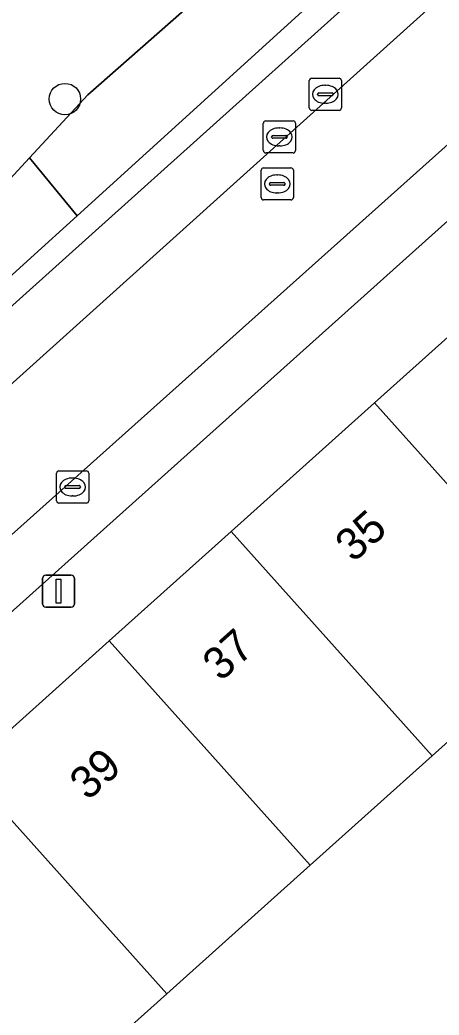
# Model space of a CAD drawing. Extents: x 162172 to 163187, y 382874 to 383685.
# Drawn here: x 162891.28 to 162904.33, y 383421.65 to 383452.63 of the extents above; entities that cross this region are included whole.
import ezdxf

# ---------------------------------------------------------------- set-up
doc = ezdxf.new("R2010")
doc.units = 0
for name, color, linetype in [('IMGEO_Berm_groen', 7, 'Continuous'), ('IMGEO_Boom', 7, 'Continuous'), ('IMGEO_Erf', 7, 'Continuous'), ('IMGEO_Kolk', 7, 'Continuous'), ('IMGEO_Lichtmast', 7, 'Continuous'), ('IMGEO_Pand', 7, 'Continuous'), ('IMGEO_Pand_nummerreeks', 7, 'Continuous'), ('IMGEO_Parkeervlak_open', 7, 'Continuous'), ('IMGEO_Rijbaan_lokaal_open', 7, 'Continuous'), ('IMGEO_Rioolput', 7, 'Continuous'), ('IMGEO_Voetpad_open', 7, 'Continuous')]:
    doc.layers.add(name, color=color, linetype=linetype)

msp = doc.modelspace()

# ---------------------------------------------------------------- linework, layer by layer
at = {"layer": 'IMGEO_Berm_groen'}
msp.add_lwpolyline([(162887.404, 383443.822), (162891.575, 383448.333), (162893.393, 383450.299), (162898.882, 383455.131), (162907.563, 383462.772), (162911.739, 383459.956), (162923.614, 383470.551)], dxfattribs=at)
for points in [[(162900.525, 383453.323), (162898.882, 383455.131), (162893.393, 383450.299), (162891.575, 383448.333), (162893.058, 383446.535)], [(162893.058, 383446.535), (162891.575, 383448.333), (162887.404, 383443.822), (162888.62, 383442.506), (162891.622, 383445.229)]]:
    msp.add_lwpolyline(points, close=True, dxfattribs=at)
at = {"layer": 'IMGEO_Boom'}
msp.add_circle((162892.679, 383450.167), 0.489, dxfattribs=at)
at = {"layer": 'IMGEO_Erf'}
msp.add_lwpolyline([(162925.334, 383448.746), (162921.313, 383445.141), (162917.516, 383441.737), (162913.048, 383437.732), (162908.581, 383433.726), (162904.114, 383429.721), (162900.316, 383426.316), (162895.849, 383422.311), (162891.382, 383418.305)], dxfattribs=at)
at = {"layer": 'IMGEO_Kolk'}
for p, q in [((162900.287, 383449.889), (162900.287, 383450.741)), ((162900.362, 383450.815), (162901.214, 383450.815)), ((162901.288, 383450.741), (162901.288, 383449.889)), ((162900.775, 383450.595), (162900.8, 383450.595)), ((162900.546, 383450.309), (162900.546, 383450.321)), ((162900.984, 383450.272), (162900.586, 383450.272)), ((162900.589, 383450.358), (162900.987, 383450.358)), ((162901.03, 383450.321), (162901.03, 383450.309)), ((162901.214, 383449.815), (162900.362, 383449.815)), ((162900.798, 383450.035), (162900.773, 383450.035)), ((162892.418, 383437.664), (162892.418, 383438.516)), ((162892.493, 383438.59), (162893.345, 383438.59)), ((162892.906, 383438.37), (162892.931, 383438.37)), ((162893.419, 383438.516), (162893.419, 383437.664)), ((162892.677, 383438.084), (162892.677, 383438.096)), ((162893.115, 383438.047), (162892.717, 383438.047)), ((162892.72, 383438.133), (162893.118, 383438.133)), ((162893.161, 383438.096), (162893.161, 383438.084)), ((162892.929, 383437.81), (162892.904, 383437.81)), ((162893.345, 383437.59), (162892.493, 383437.59))]:
    msp.add_line(p, q, dxfattribs=at)
for points in [[(162900.287, 383449.889), (162900.287, 383450.741)], [(162900.362, 383450.815), (162901.214, 383450.815)], [(162901.288, 383450.741), (162901.288, 383449.889)], [(162901.214, 383449.815), (162900.362, 383449.815)], [(162892.418, 383437.664), (162892.418, 383438.516)], [(162892.493, 383438.59), (162893.345, 383438.59)], [(162893.419, 383438.516), (162893.419, 383437.664)], [(162893.345, 383437.59), (162892.493, 383437.59)]]:
    msp.add_lwpolyline(points, dxfattribs=at)
for centre, radius, start, end in [((162900.364, 383450.739), 0.0765, 91.552, 178.448), ((162900.364, 383450.739), 0.0765, 91.552, 178.448), ((162901.212, 383450.739), 0.0765, 1.552, 88.448), ((162901.212, 383450.739), 0.0765, 1.552, 88.448), ((162900.586, 383450.318), 0.0403, 85.8775, 175.7526), ((162900.583, 383450.308), 0.0366, 178.938, 274.7102), ((162900.987, 383450.315), 0.043, 264.8664, 352.4533), ((162900.991, 383450.32), 0.0386, 1.7309, 96.639), ((162900.364, 383449.891), 0.0765, 181.552, 268.448), ((162900.364, 383449.891), 0.0765, 181.552, 268.448), ((162901.212, 383449.891), 0.0765, 271.552, 358.448), ((162901.212, 383449.891), 0.0765, 271.552, 358.448), ((162892.495, 383438.514), 0.0765, 91.552, 178.448), ((162892.495, 383438.514), 0.0765, 91.552, 178.448), ((162893.343, 383438.514), 0.0765, 1.552, 88.448), ((162893.343, 383438.514), 0.0765, 1.552, 88.448), ((162892.717, 383438.093), 0.0403, 85.8775, 175.7526), ((162892.714, 383438.083), 0.0366, 178.938, 274.7102), ((162893.118, 383438.09), 0.043, 264.8664, 352.4533), ((162893.122, 383438.095), 0.0386, 1.7309, 96.639), ((162892.495, 383437.666), 0.0765, 181.552, 268.448), ((162892.495, 383437.666), 0.0765, 181.552, 268.448), ((162893.343, 383437.666), 0.0765, 271.552, 358.448), ((162893.343, 383437.666), 0.0765, 271.552, 358.448)]:
    msp.add_arc(centre, radius, start, end, dxfattribs=at)
for centre, major_axis, ratio, start_param, end_param in [((162900.774, 383450.315), (-0.387, 0.002), 0.722429, 4.712389, 7.853982), ((162900.799, 383450.315), (-0.39, 0.002), 0.717154, 1.570796, 4.712389), ((162892.905, 383438.09), (-0.387, 0.002), 0.722429, 4.712389, 7.853982), ((162892.93, 383438.09), (-0.39, 0.002), 0.717154, 1.570796, 4.712389)]:
    msp.add_ellipse(centre, major_axis=major_axis, ratio=ratio, start_param=start_param, end_param=end_param, dxfattribs=at)
at = {"layer": 'IMGEO_Lichtmast'}
for p, q in [((162891.983, 383434.447), (162891.983, 383435.247)), ((162891.983, 383435.247), (162891.983, 383434.447)), ((162892.083, 383435.347), (162892.873, 383435.347)), ((162892.873, 383435.347), (162892.083, 383435.347)), ((162892.973, 383435.247), (162892.973, 383434.447)), ((162892.973, 383434.447), (162892.973, 383435.247)), ((162892.873, 383434.347), (162892.083, 383434.347)), ((162892.083, 383434.347), (162892.873, 383434.347))]:
    msp.add_line(p, q, dxfattribs=at)
msp.add_lwpolyline([(162892.403, 383435.222), (162892.553, 383435.222), (162892.553, 383434.472), (162892.403, 383434.472), (162892.403, 383435.222)], dxfattribs=at)
for centre, start, end in [((162892.083, 383435.247), 90, 180), ((162892.083, 383435.247), 90, 180), ((162892.873, 383435.247), 0, 90), ((162892.873, 383435.247), 360, 90), ((162892.083, 383434.447), 180, 270), ((162892.083, 383434.447), 180, 270), ((162892.873, 383434.447), 270, 0), ((162892.873, 383434.447), 270, 0)]:
    msp.add_arc(centre, 0.1, start, end, dxfattribs=at)
at = {"layer": 'IMGEO_Pand'}
for points in [[(162906.786, 383444.715), (162902.319, 383440.709), (162908.581, 383433.726), (162913.048, 383437.732)], [(162897.852, 383436.703), (162904.114, 383429.721), (162908.581, 383433.726), (162902.319, 383440.709)], [(162897.852, 383436.703), (162894.055, 383433.298), (162900.316, 383426.316), (162904.114, 383429.721)], [(162895.849, 383422.311), (162900.316, 383426.316), (162894.055, 383433.298), (162889.588, 383429.292)], [(162895.849, 383422.311), (162889.588, 383429.292), (162885.121, 383425.286), (162891.382, 383418.305)]]:
    msp.add_lwpolyline(points, close=True, dxfattribs=at)
at = {"layer": 'IMGEO_Parkeervlak_open'}
for points in [[(162925.505, 383467.463), (162876.516, 383423.635)], [(162877.943, 383424.117), (162879.207, 383424.011), (162879.944, 383424.284), (162925.349, 383464.98)], [(162887.215, 383437.886), (162906.958, 383455.655)], [(162903.769, 383455.163), (162901.062, 383452.733), (162893.526, 383445.969), (162889.095, 383441.992), (162888.15, 383441.144)]]:
    msp.add_lwpolyline(points, dxfattribs=at)
at = {"layer": 'IMGEO_Rijbaan_lokaal_open'}
for points in [[(162930.959, 383471.587), (162928.863, 383474.516), (162924.586, 383471.328), (162923.614, 383470.551), (162911.739, 383459.956), (162906.958, 383455.655), (162887.215, 383437.886), (162887.106, 383437.789), (162878.014, 383429.65), (162874.367, 383426.385)], [(162876.516, 383423.635), (162925.505, 383467.463)]]:
    msp.add_lwpolyline(points, dxfattribs=at)
at = {"layer": 'IMGEO_Rioolput'}
for p, q in [((162898.931, 383449.488), (162899.783, 383449.488)), ((162898.856, 383448.562), (162898.856, 383449.414)), ((162899.344, 383449.268), (162899.369, 383449.268)), ((162899.857, 383449.414), (162899.857, 383448.562)), ((162899.115, 383448.982), (162899.115, 383448.994)), ((162899.553, 383448.945), (162899.155, 383448.945)), ((162899.158, 383449.031), (162899.556, 383449.031)), ((162899.599, 383448.994), (162899.599, 383448.982)), ((162899.367, 383448.708), (162899.342, 383448.708)), ((162899.783, 383448.488), (162898.931, 383448.488)), ((162898.79, 383447.099), (162898.79, 383447.951)), ((162898.865, 383448.025), (162899.717, 383448.025)), ((162899.791, 383447.951), (162899.791, 383447.099)), ((162899.278, 383447.805), (162899.303, 383447.805)), ((162899.049, 383447.519), (162899.049, 383447.531)), ((162899.487, 383447.482), (162899.089, 383447.482)), ((162899.092, 383447.568), (162899.49, 383447.568)), ((162899.533, 383447.531), (162899.533, 383447.519)), ((162899.717, 383447.025), (162898.865, 383447.025)), ((162899.301, 383447.245), (162899.276, 383447.245))]:
    msp.add_line(p, q, dxfattribs=at)
for points in [[(162898.931, 383449.488), (162899.783, 383449.488)], [(162898.856, 383448.562), (162898.856, 383449.414)], [(162899.857, 383449.414), (162899.857, 383448.562)], [(162899.783, 383448.488), (162898.931, 383448.488)], [(162898.79, 383447.099), (162898.79, 383447.951)], [(162898.865, 383448.025), (162899.717, 383448.025)], [(162899.791, 383447.951), (162899.791, 383447.099)], [(162899.717, 383447.025), (162898.865, 383447.025)]]:
    msp.add_lwpolyline(points, dxfattribs=at)
for centre, radius, start, end in [((162898.933, 383449.412), 0.0765, 91.552, 178.448), ((162898.933, 383449.412), 0.0765, 91.552, 178.448), ((162899.781, 383449.412), 0.0765, 1.552, 88.448), ((162899.781, 383449.412), 0.0765, 1.552, 88.448), ((162899.155, 383448.991), 0.0403, 85.8775, 175.7526), ((162899.152, 383448.981), 0.0366, 178.938, 274.7102), ((162899.556, 383448.988), 0.043, 264.8664, 352.4533), ((162899.56, 383448.993), 0.0386, 1.7309, 96.639), ((162898.933, 383448.564), 0.0765, 181.552, 268.448), ((162898.933, 383448.564), 0.0765, 181.552, 268.448), ((162899.781, 383448.564), 0.0765, 271.552, 358.448), ((162899.781, 383448.564), 0.0765, 271.552, 358.448), ((162898.867, 383447.949), 0.0765, 91.552, 178.448), ((162898.867, 383447.949), 0.0765, 91.552, 178.448), ((162899.715, 383447.949), 0.0765, 1.552, 88.448), ((162899.715, 383447.949), 0.0765, 1.552, 88.448), ((162899.089, 383447.528), 0.0403, 85.8775, 175.7526), ((162899.086, 383447.518), 0.0366, 178.938, 274.7102), ((162899.49, 383447.525), 0.043, 264.8664, 352.4533), ((162899.494, 383447.53), 0.0386, 1.7309, 96.639), ((162898.867, 383447.101), 0.0765, 181.552, 268.448), ((162898.867, 383447.101), 0.0765, 181.552, 268.448), ((162899.715, 383447.101), 0.0765, 271.552, 358.448), ((162899.715, 383447.101), 0.0765, 271.552, 358.448)]:
    msp.add_arc(centre, radius, start, end, dxfattribs=at)
for centre, major_axis, ratio, start_param, end_param in [((162899.343, 383448.988), (-0.387, 0.002), 0.722429, 4.712389, 7.853982), ((162899.368, 383448.988), (-0.39, 0.002), 0.717154, 1.570796, 4.712389), ((162899.277, 383447.525), (-0.387, 0.002), 0.722429, 4.712389, 7.853982), ((162899.302, 383447.525), (-0.39, 0.002), 0.717154, 1.570796, 4.712389)]:
    msp.add_ellipse(centre, major_axis=major_axis, ratio=ratio, start_param=start_param, end_param=end_param, dxfattribs=at)
at = {"layer": 'IMGEO_Voetpad_open'}
for points in [[(162925.349, 383464.98), (162879.944, 383424.284), (162879.207, 383424.011), (162877.943, 383424.117)], [(162871.352, 383421.335), (162867.751, 383418.083), (162866.247, 383416.741), (162870.419, 383412.101), (162880.635, 383421.262), (162885.121, 383425.286), (162889.588, 383429.292), (162894.055, 383433.298), (162897.852, 383436.703), (162902.319, 383440.709), (162906.786, 383444.715), (162911.253, 383448.721), (162915.049, 383452.126), (162919.069, 383455.731), (162923.09, 383459.337)]]:
    msp.add_lwpolyline(points, dxfattribs=at)
msp.add_lwpolyline([(162903.769, 383455.163), (162903.255, 383455.736), (162900.525, 383453.323), (162893.058, 383446.535), (162891.622, 383445.229), (162888.62, 383442.506), (162889.095, 383441.992), (162893.526, 383445.969), (162901.062, 383452.733)], close=True, dxfattribs=at)

# ---------------------------------------------------------------- texts
at = {"layer": 'IMGEO_Pand_nummerreeks'}
for s, rotation, p in [('35', 41.8864, (162901.662, 383435.714)), ('37', 41.8864, (162897.53, 383432.009)), ('39', 41.8375, (162893.392, 383428.302))]:
    msp.add_text(s, height=1, rotation=rotation, dxfattribs=at).set_placement(p)

doc.saveas('drawing.dxf')
